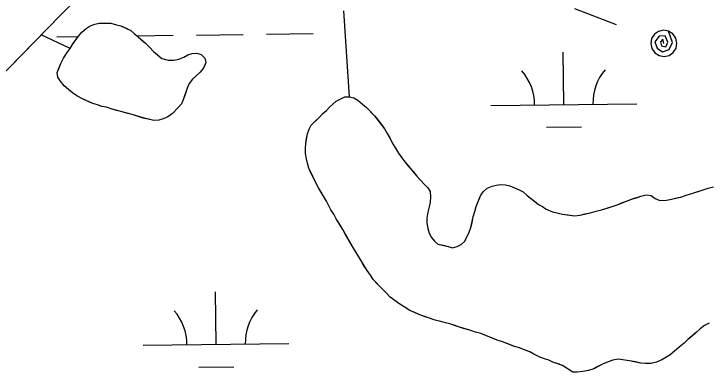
# Model space of a CAD drawing. Extents: x 3694830 to 3732949, y 415201 to 440970.
# Drawn here: x 3729309.4 to 3729786.3, y 424895.4 to 425141.4 of the extents above; entities that cross this region are included whole.
import ezdxf

# ---------------------------------------------------------------- set-up
doc = ezdxf.new("R2010")
doc.units = 0
for name, color, linetype in [('V-TOPO-SHOR', 7, 'Continuous'), ('V-UTIL-LINE', 7, 'Continuous'), ('V-WETL-SWMP', 7, 'Continuous')]:
    doc.layers.add(name, color=color, linetype=linetype)

msp = doc.modelspace()

# ---------------------------------------------------------------- linework, layer by layer
at = {"layer": 'V-TOPO-SHOR'}
for p, q in [((3729539.6, 425084.37), (3729535.64, 425143.47)), ((3729347.98, 425117.61), (3729328.1, 425126.93))]:
    msp.add_line(p, q, dxfattribs=at)
for points in [[(3729695.97, 425486.92), (3729605.9, 425409.94), (3729341.33, 425140.49), (3729186.35, 424981.66)], [(3729418.06, 425073.01), (3729414.94, 425070.68), (3729411.81, 425069.26), (3729408.89, 425068.3), (3729405.28, 425068.22), (3729401.42, 425069.04), (3729398.02, 425069.87), (3729394.6, 425070.93), (3729390.51, 425072.2), (3729387.56, 425073.04), (3729383.69, 425074.09), (3729379.83, 425075.14), (3729376.65, 425075.97), (3729372.78, 425077.25), (3729369.61, 425077.86), (3729366.65, 425078.92), (3729363.47, 425079.76), (3729360.73, 425081.06), (3729356.4, 425083), (3729352.51, 425085.18), (3729349.53, 425087.15), (3729346.77, 425089.35), (3729343.78, 425091.99), (3729341.23, 425095.1), (3729339.59, 425098.01), (3729339.07, 425101.16), (3729340.36, 425104.35), (3729341.65, 425107.31), (3729343.38, 425110.96), (3729345.78, 425114.85), (3729347.98, 425117.61), (3729349.51, 425120.35), (3729351.7, 425123.34), (3729353.68, 425126.09), (3729355.88, 425128.85), (3729358.99, 425131.4), (3729361.66, 425133.26), (3729364.8, 425134.23), (3729367.95, 425134.98), (3729372.24, 425135.07), (3729375.85, 425134.92), (3729379.72, 425133.87), (3729382.67, 425133.26), (3729386.32, 425131.53), (3729389.51, 425130.01), (3729391.82, 425127.8), (3729394.58, 425125.6), (3729396.88, 425123.62), (3729399.64, 425121.19), (3729402.41, 425118.54), (3729405.18, 425115.66), (3729407.71, 425113.45), (3729410.93, 425110.81), (3729415.25, 425109.55), (3729419.09, 425109.63), (3729422.46, 425110.38), (3729425.82, 425111.58), (3729428.73, 425113.22), (3729431.64, 425114.19), (3729434.8, 425114.48), (3729437.76, 425113.41), (3729440.29, 425110.98), (3729441.03, 425108.06), (3729439.75, 425104.65), (3729437.11, 425101.43), (3729434.23, 425098.66), (3729431.79, 425096.57), (3729429.59, 425093.59), (3729428.3, 425090.4), (3729426.81, 425086.07), (3729425.54, 425082.43), (3729424.24, 425079.69), (3729422.03, 425077.16), (3729418.06, 425073.01)], [(3729685.59, 424899.97), (3729682.63, 424901.04), (3729678.99, 424902.31), (3729676.25, 424903.61), (3729673.3, 424904.45), (3729670.11, 424905.74), (3729666, 424907.68), (3729663.26, 424909.21), (3729660.07, 424910.5), (3729656.2, 424912), (3729652.79, 424913.05), (3729648.92, 424914.55), (3729644.59, 424916.27), (3729640.95, 424917.32), (3729637.76, 424918.61), (3729633.66, 424920.33), (3729629.79, 424921.83), (3729625.92, 424922.88), (3729622.06, 424924.15), (3729617.74, 424925.41), (3729614.33, 424926.47), (3729611.37, 424927.54), (3729608.41, 424928.6), (3729605.46, 424929.22), (3729602.28, 424930.05), (3729598.42, 424931.1), (3729594.55, 424932.38), (3729591.59, 424933.44), (3729587.72, 424934.72), (3729584.76, 424936.01), (3729580.88, 424937.73), (3729576.99, 424940.14), (3729573.33, 424942.54), (3729570.57, 424944.52), (3729567.59, 424946.94), (3729564.81, 424949.82), (3729561.58, 424952.91), (3729558.58, 424956.01), (3729556.04, 424958.67), (3729553.94, 424962.01), (3729551.61, 424965.12), (3729549.27, 424968.92), (3729546.69, 424973.38), (3729544.12, 424977.62), (3729541.55, 424981.63), (3729539.2, 424985.87), (3729536.86, 424989.89), (3729534.98, 424993.24), (3729532.87, 424996.81), (3729530.53, 425000.6), (3729528.89, 425003.73), (3729526.79, 425006.84), (3729525.14, 425009.97), (3729523.72, 425012.88), (3729521.84, 425016.23), (3729520.2, 425018.9), (3729518.33, 425022.03), (3729516.45, 425025.37), (3729514.56, 425029.17), (3729513.14, 425032.31), (3729511.72, 425035.44), (3729510.75, 425038.81), (3729510, 425041.95), (3729509.48, 425045.56), (3729509.4, 425049.17), (3729509.56, 425052.34), (3729510.16, 425055.74), (3729510.77, 425058.91), (3729511.83, 425062.32), (3729513.35, 425065.07), (3729515.79, 425067.38), (3729518.45, 425069.92), (3729521.32, 425072.92), (3729523.76, 425075), (3729525.75, 425077.3), (3729528.18, 425079.39), (3729530.4, 425081.47), (3729533.08, 425082.88), (3729536.44, 425084.3), (3729539.6, 425084.37), (3729542.55, 425083.76), (3729545.29, 425082.23), (3729548.52, 425079.36), (3729551.27, 425077.17), (3729553.35, 425074.95), (3729556.82, 425071.41), (3729559.14, 425068.29), (3729561.23, 425065.63), (3729563.56, 425062.52), (3729565.44, 425059.17), (3729567.54, 425055.82), (3729569.19, 425052.47), (3729571.07, 425049.12), (3729573.17, 425045.78), (3729575.5, 425042.44), (3729577.59, 425039.77), (3729580.37, 425036.44), (3729582.92, 425033.33), (3729585.7, 425030), (3729588.25, 425027.12), (3729591.02, 425024.24)], [(3729591.02, 425024.24), (3729593.33, 425022.03), (3729594.97, 425019.36), (3729595.04, 425015.74), (3729594.89, 425012.12), (3729594.28, 425008.95), (3729593.23, 425005.31), (3729592.64, 425001.01), (3729592.71, 424997.85), (3729593.24, 424994.02), (3729594.21, 424990.88), (3729595.86, 424987.75), (3729597.95, 424985.31), (3729600.25, 424983.32), (3729603.88, 424982.5), (3729607.28, 424981.67), (3729610.24, 424980.83), (3729613.39, 424981.57), (3729616.29, 424982.99), (3729618.73, 424985.3), (3729620.24, 424988.49), (3729621.76, 424991.46), (3729622.82, 424994.65), (3729623.66, 424998.05), (3729624.48, 425001.91), (3729625.52, 425005.77), (3729626.58, 425009.18), (3729627.87, 425012.6), (3729629.36, 425016.47), (3729631.34, 425019.22), (3729634, 425021.76), (3729637.36, 425022.97), (3729640.28, 425023.7), (3729643.43, 425024.22), (3729646.6, 425024.06), (3729649.55, 425023.22), (3729652.74, 425021.93), (3729655.93, 425020.65), (3729658.68, 425019.12), (3729661.21, 425016.92), (3729663.73, 425014.94), (3729666.49, 425012.74), (3729669.25, 425010.54), (3729671.99, 425009.01), (3729674.51, 425007.26), (3729678.84, 425005.54), (3729682.02, 425004.71), (3729685.65, 425003.88), (3729689.5, 425003.29), (3729694.04, 425002.7), (3729697.87, 425003.24), (3729701.24, 425003.99), (3729705.51, 425004.98), (3729708.88, 425005.96), (3729712.48, 425006.71), (3729716.96, 425008.16), (3729719.88, 425009.12), (3729723.24, 425010.32), (3729726.83, 425011.76), (3729730.19, 425012.96), (3729733.1, 425014.15), (3729736.47, 425015.12), (3729739.38, 425016.09), (3729743.2, 425017.07), (3729746.6, 425016.69), (3729749.36, 425014.49), (3729752.55, 425013.2), (3729757.06, 425013.53), (3729760.44, 425014.05), (3729764.25, 425015.03), (3729767.63, 425015.78), (3729770.54, 425016.97), (3729774.36, 425017.96), (3729777.27, 425018.92), (3729780.86, 425020.13), (3729785.58, 425021.58), (3729789.4, 425022.57)], [(3729786.41, 424928.98), (3729783.05, 424927.33), (3729780.17, 424925.01), (3729777.73, 424922.7), (3729774.84, 424920.38), (3729771.73, 424917.83), (3729769.08, 424915.29), (3729765.75, 424912.51), (3729762.64, 424909.73), (3729759.54, 424907.18), (3729756.64, 424905.31), (3729753.96, 424903.9), (3729750.15, 424902.24), (3729746.56, 424901.26), (3729742.72, 424901.18), (3729739.33, 424901.56), (3729735.69, 424902.39), (3729731.61, 424903.2), (3729728.44, 424903.59), (3729723.91, 424904.17), (3729720.31, 424903.64)], [(3729720.31, 424903.64), (3729716.94, 424902.44), (3729713.14, 424900.78), (3729710.01, 424899.13), (3729707.1, 424897.71), (3729703.51, 424896.51), (3729699.69, 424895.75), (3729695.85, 424895.44), (3729692.69, 424895.37), (3729685.59, 424899.97)]]:
    msp.add_lwpolyline(points, dxfattribs=at)
at = {"layer": 'V-UTIL-LINE'}
for points in [[(3729693.87, 425145.18), (3729722.45, 425133.98)], [(3729755.24, 425121.14), (3729754.58, 425123.94), (3729753.03, 425122.2), (3729753.73, 425119.55), (3729756.56, 425118.79), (3729757.94, 425121.89), (3729756.17, 425126.23), (3729751.91, 425125.99), (3729749, 425122.1), (3729750.62, 425117.81), (3729754.33, 425115.32), (3729758.91, 425116.82), (3729761.22, 425121.82), (3729758.52, 425129.52), (3729755.06, 425130.14), (3729751.63, 425129.39), (3729748.75, 425127.38), (3729746.86, 425124.42), (3729746.24, 425120.97), (3729746.99, 425117.54), (3729749, 425114.65), (3729751.96, 425112.76), (3729755.41, 425112.14), (3729758.84, 425112.89), (3729761.73, 425114.9), (3729763.62, 425117.86), (3729764.24, 425121.32), (3729763.48, 425124.74), (3729761.48, 425127.63), (3729758.52, 425129.52)]]:
    msp.add_lwpolyline(points, dxfattribs=at)
at = {"layer": 'V-WETL-SWMP'}
for p, q in [((3729605.9, 425409.94), (3729341.33, 425140.49)), ((3729341.33, 425140.49), (3729186.35, 424981.67)), ((3729355.88, 425128.85), (3729358.99, 425131.4)), ((3729358.99, 425131.4), (3729361.66, 425133.26)), ((3729361.66, 425133.26), (3729364.8, 425134.23)), ((3729364.8, 425134.23), (3729367.95, 425134.98)), ((3729367.95, 425134.98), (3729372.24, 425135.07)), ((3729372.24, 425135.07), (3729375.85, 425134.92)), ((3729375.85, 425134.92), (3729379.72, 425133.87)), ((3729379.72, 425133.87), (3729382.67, 425133.26)), ((3729382.67, 425133.26), (3729389.51, 425130.01)), ((3729338.7, 425125.72), (3729353.53, 425125.89)), ((3729349.51, 425120.35), (3729353.68, 425126.09)), ((3729353.68, 425126.09), (3729355.88, 425128.85)), ((3729389.51, 425130.01), (3729391.82, 425127.8)), ((3729391.82, 425127.8), (3729394.58, 425125.6)), ((3729393.61, 425126.37), (3729418.69, 425126.67)), ((3729394.58, 425125.6), (3729399.64, 425121.19)), ((3729434.69, 425126.86), (3729466.69, 425127.24)), ((3729482.69, 425127.43), (3729514.69, 425127.81)), ((3729399.64, 425121.19), (3729402.41, 425118.54)), ((3729345.78, 425114.85), (3729347.98, 425117.61)), ((3729347.98, 425117.61), (3729349.51, 425120.35)), ((3729402.41, 425118.54), (3729405.18, 425115.66)), ((3729343.38, 425110.96), (3729345.78, 425114.85)), ((3729405.18, 425115.66), (3729410.93, 425110.81)), ((3729422.46, 425110.38), (3729425.82, 425111.58)), ((3729425.82, 425111.58), (3729428.73, 425113.22)), ((3729428.73, 425113.22), (3729431.64, 425114.19)), ((3729431.64, 425114.19), (3729434.8, 425114.48)), ((3729434.8, 425114.48), (3729437.76, 425113.41)), ((3729437.76, 425113.41), (3729440.29, 425110.98)), ((3729686.6, 425079.12), (3729686.17, 425115.12)), ((3729339.07, 425101.16), (3729341.65, 425107.31)), ((3729341.65, 425107.31), (3729343.38, 425110.96)), ((3729410.93, 425110.81), (3729415.25, 425109.55)), ((3729415.25, 425109.55), (3729419.09, 425109.63)), ((3729419.09, 425109.63), (3729422.46, 425110.38)), ((3729441.03, 425108.06), (3729439.75, 425104.65)), ((3729440.29, 425110.98), (3729441.03, 425108.06)), ((3729439.75, 425104.65), (3729437.11, 425101.43)), ((3729339.59, 425098.01), (3729339.07, 425101.16)), ((3729341.23, 425095.1), (3729339.59, 425098.01)), ((3729434.23, 425098.65), (3729431.79, 425096.57)), ((3729437.11, 425101.43), (3729434.23, 425098.65)), ((3729343.78, 425091.99), (3729341.23, 425095.1)), ((3729429.59, 425093.59), (3729428.3, 425090.4)), ((3729431.79, 425096.57), (3729429.59, 425093.59)), ((3729346.77, 425089.35), (3729343.78, 425091.99)), ((3729349.53, 425087.15), (3729346.77, 425089.35)), ((3729428.3, 425090.4), (3729425.54, 425082.43)), ((3729352.51, 425085.18), (3729349.53, 425087.15)), ((3729356.4, 425083), (3729352.51, 425085.18)), ((3729363.47, 425079.76), (3729356.4, 425083)), ((3729530.4, 425081.47), (3729533.08, 425082.88)), ((3729533.08, 425082.88), (3729536.44, 425084.3)), ((3729536.44, 425084.3), (3729539.6, 425084.37)), ((3729539.6, 425084.37), (3729542.55, 425083.76)), ((3729542.55, 425083.76), (3729545.29, 425082.23)), ((3729366.65, 425078.92), (3729363.47, 425079.76)), ((3729369.61, 425077.86), (3729366.65, 425078.92)), ((3729424.24, 425079.69), (3729422.03, 425077.16)), ((3729425.54, 425082.43), (3729424.24, 425079.69)), ((3729525.75, 425077.3), (3729528.19, 425079.39)), ((3729528.19, 425079.39), (3729530.4, 425081.47)), ((3729545.29, 425082.23), (3729548.52, 425079.36)), ((3729548.52, 425079.36), (3729551.27, 425077.16)), ((3729636.6, 425078.52), (3729736.59, 425079.72)), ((3729372.78, 425077.25), (3729369.61, 425077.86)), ((3729376.65, 425075.97), (3729372.78, 425077.25)), ((3729390.51, 425072.2), (3729376.65, 425075.97)), ((3729422.03, 425077.16), (3729418.06, 425073.01)), ((3729521.32, 425072.92), (3729523.76, 425075)), ((3729523.76, 425075), (3729525.75, 425077.3)), ((3729551.27, 425077.16), (3729556.82, 425071.41)), ((3729398.02, 425069.88), (3729390.51, 425072.2)), ((3729405.28, 425068.22), (3729398.02, 425069.88)), ((3729411.81, 425069.26), (3729408.89, 425068.3)), ((3729414.94, 425070.68), (3729411.81, 425069.26)), ((3729418.06, 425073.01), (3729414.94, 425070.68)), ((3729513.35, 425065.07), (3729518.45, 425069.92)), ((3729518.45, 425069.92), (3729521.32, 425072.92)), ((3729556.82, 425071.41), (3729563.56, 425062.52)), ((3729408.89, 425068.3), (3729405.28, 425068.22)), ((3729511.83, 425062.32), (3729513.35, 425065.07)), ((3729674.78, 425063.55), (3729698.78, 425063.83)), ((3729509.56, 425052.34), (3729510.77, 425058.91)), ((3729510.77, 425058.91), (3729511.83, 425062.32)), ((3729563.56, 425062.52), (3729565.44, 425059.17)), ((3729565.44, 425059.17), (3729567.54, 425055.82)), ((3729567.54, 425055.82), (3729569.19, 425052.47)), ((3729509.4, 425049.17), (3729509.56, 425052.34)), ((3729569.19, 425052.47), (3729571.07, 425049.12)), ((3729509.48, 425045.56), (3729509.4, 425049.17)), ((3729510, 425041.95), (3729509.48, 425045.56)), ((3729571.07, 425049.12), (3729573.17, 425045.78)), ((3729573.17, 425045.78), (3729575.5, 425042.44)), ((3729510.75, 425038.81), (3729510, 425041.95)), ((3729575.5, 425042.44), (3729577.59, 425039.77)), ((3729577.59, 425039.77), (3729585.71, 425030)), ((3729511.72, 425035.44), (3729510.75, 425038.81)), ((3729514.56, 425029.17), (3729511.72, 425035.44)), ((3729516.45, 425025.37), (3729514.56, 425029.17)), ((3729585.71, 425030), (3729588.25, 425027.12)), ((3729588.25, 425027.12), (3729591.02, 425024.24)), ((3729518.33, 425022.03), (3729516.45, 425025.37)), ((3729521.84, 425016.23), (3729518.33, 425022.03)), ((3729591.02, 425024.24), (3729593.33, 425022.03)), ((3729593.33, 425022.03), (3729594.97, 425019.36)), ((3729631.34, 425019.22), (3729634, 425021.76)), ((3729634, 425021.76), (3729637.36, 425022.96)), ((3729637.36, 425022.96), (3729640.28, 425023.7)), ((3729640.28, 425023.7), (3729643.43, 425024.22)), ((3729643.43, 425024.22), (3729646.6, 425024.06)), ((3729646.6, 425024.06), (3729649.55, 425023.22)), ((3729649.55, 425023.22), (3729655.93, 425020.65)), ((3729780.86, 425020.13), (3729785.58, 425021.58)), ((3729785.58, 425021.58), (3729789.4, 425022.57)), ((3729523.72, 425012.88), (3729521.84, 425016.23)), ((3729594.97, 425019.36), (3729595.04, 425015.74)), ((3729626.58, 425009.18), (3729629.36, 425016.47)), ((3729629.36, 425016.47), (3729631.34, 425019.22)), ((3729655.93, 425020.65), (3729658.67, 425019.12)), ((3729658.67, 425019.12), (3729661.21, 425016.92)), ((3729661.21, 425016.92), (3729669.25, 425010.54)), ((3729733.1, 425014.15), (3729739.38, 425016.09)), ((3729739.38, 425016.09), (3729743.2, 425017.07)), ((3729743.2, 425017.07), (3729746.6, 425016.69)), ((3729746.6, 425016.69), (3729749.36, 425014.49)), ((3729767.63, 425015.78), (3729770.54, 425016.97)), ((3729770.54, 425016.97), (3729774.36, 425017.96)), ((3729774.36, 425017.96), (3729780.86, 425020.13)), ((3729526.79, 425006.84), (3729523.72, 425012.88)), ((3729594.89, 425012.12), (3729594.28, 425008.95)), ((3729595.04, 425015.74), (3729594.89, 425012.12)), ((3729723.24, 425010.33), (3729733.1, 425014.15)), ((3729749.36, 425014.49), (3729752.55, 425013.2)), ((3729752.55, 425013.2), (3729757.06, 425013.53)), ((3729757.06, 425013.53), (3729760.44, 425014.05)), ((3729760.44, 425014.05), (3729767.63, 425015.78)), ((3729528.88, 425003.73), (3729526.79, 425006.84)), ((3729594.28, 425008.95), (3729593.23, 425005.31)), ((3729625.52, 425005.77), (3729626.58, 425009.18)), ((3729669.25, 425010.54), (3729671.99, 425009.01)), ((3729671.99, 425009.01), (3729674.51, 425007.26)), ((3729674.51, 425007.26), (3729678.84, 425005.54)), ((3729708.88, 425005.96), (3729712.48, 425006.71)), ((3729712.48, 425006.71), (3729719.88, 425009.12)), ((3729719.88, 425009.12), (3729723.24, 425010.33)), ((3729530.53, 425000.6), (3729528.88, 425003.73)), ((3729593.23, 425005.31), (3729592.64, 425001.01)), ((3729622.82, 424994.65), (3729624.48, 425001.91)), ((3729624.48, 425001.91), (3729625.52, 425005.77)), ((3729678.84, 425005.54), (3729685.65, 425003.88)), ((3729685.65, 425003.88), (3729694.04, 425002.7)), ((3729694.04, 425002.7), (3729697.87, 425003.24)), ((3729697.87, 425003.24), (3729705.51, 425004.98)), ((3729705.51, 425004.98), (3729708.88, 425005.96)), ((3729534.98, 424993.24), (3729530.53, 425000.6)), ((3729592.64, 425001.01), (3729592.71, 424997.85)), ((3729592.71, 424997.85), (3729593.24, 424994.02)), ((3729541.55, 424981.63), (3729534.98, 424993.24)), ((3729593.24, 424994.02), (3729594.21, 424990.88)), ((3729621.76, 424991.46), (3729622.82, 424994.65)), ((3729594.21, 424990.88), (3729595.86, 424987.75)), ((3729595.86, 424987.75), (3729597.95, 424985.31)), ((3729618.73, 424985.3), (3729621.76, 424991.46)), ((3729597.95, 424985.31), (3729600.25, 424983.32)), ((3729600.25, 424983.32), (3729607.29, 424981.67)), ((3729613.39, 424981.57), (3729616.29, 424982.99)), ((3729616.29, 424982.99), (3729618.73, 424985.3)), ((3729544.12, 424977.62), (3729541.55, 424981.63)), ((3729607.29, 424981.67), (3729610.24, 424980.83)), ((3729610.24, 424980.83), (3729613.39, 424981.57)), ((3729551.61, 424965.13), (3729544.12, 424977.62)), ((3729553.94, 424962.01), (3729551.61, 424965.13)), ((3729556.04, 424958.67), (3729553.94, 424962.01)), ((3729561.58, 424952.91), (3729556.04, 424958.67)), ((3729448.07, 424914.4), (3729447.64, 424950.4)), ((3729564.81, 424949.82), (3729561.58, 424952.91)), ((3729567.58, 424946.94), (3729564.81, 424949.82)), ((3729570.57, 424944.52), (3729567.58, 424946.94)), ((3729573.33, 424942.54), (3729570.57, 424944.52)), ((3729576.99, 424940.14), (3729573.33, 424942.54)), ((3729580.88, 424937.73), (3729576.99, 424940.14)), ((3729587.72, 424934.72), (3729580.88, 424937.73)), ((3729598.42, 424931.1), (3729587.72, 424934.72)), ((3729605.46, 424929.22), (3729598.42, 424931.1)), ((3729608.41, 424928.6), (3729605.46, 424929.22)), ((3729614.33, 424926.47), (3729608.41, 424928.6)), ((3729622.06, 424924.15), (3729614.33, 424926.47)), ((3729783.05, 424927.33), (3729780.17, 424925.01)), ((3729786.41, 424928.98), (3729783.05, 424927.33)), ((3729625.92, 424922.88), (3729622.06, 424924.15)), ((3729629.79, 424921.83), (3729625.92, 424922.88)), ((3729640.95, 424917.32), (3729629.79, 424921.83)), ((3729777.73, 424922.7), (3729771.73, 424917.83)), ((3729780.17, 424925.01), (3729777.73, 424922.7)), ((3729644.59, 424916.27), (3729640.95, 424917.32)), ((3729652.79, 424913.05), (3729644.59, 424916.27)), ((3729771.73, 424917.83), (3729769.08, 424915.29)), ((3729398.07, 424913.8), (3729498.07, 424915)), ((3729656.2, 424912), (3729652.79, 424913.05)), ((3729660.07, 424910.5), (3729656.2, 424912)), ((3729765.75, 424912.51), (3729762.64, 424909.73)), ((3729769.08, 424915.29), (3729765.75, 424912.51)), ((3729663.26, 424909.21), (3729660.07, 424910.5)), ((3729666, 424907.68), (3729663.26, 424909.21)), ((3729670.11, 424905.74), (3729666, 424907.68)), ((3729759.54, 424907.18), (3729756.64, 424905.31)), ((3729762.64, 424909.73), (3729759.54, 424907.18)), ((3729673.3, 424904.45), (3729670.11, 424905.74)), ((3729676.25, 424903.61), (3729673.3, 424904.45)), ((3729678.99, 424902.31), (3729676.25, 424903.61)), ((3729685.59, 424899.97), (3729678.99, 424902.31)), ((3729716.94, 424902.44), (3729713.14, 424900.78)), ((3729720.31, 424903.64), (3729716.94, 424902.44)), ((3729723.91, 424904.17), (3729720.31, 424903.64)), ((3729731.61, 424903.2), (3729723.91, 424904.17)), ((3729739.32, 424901.56), (3729731.61, 424903.2)), ((3729742.72, 424901.18), (3729739.32, 424901.56)), ((3729750.15, 424902.24), (3729746.56, 424901.26)), ((3729753.96, 424903.9), (3729750.15, 424902.24)), ((3729756.64, 424905.31), (3729753.96, 424903.9)), ((3729436.26, 424898.83), (3729460.25, 424899.11)), ((3729692.69, 424895.37), (3729685.59, 424899.97)), ((3729707.1, 424897.71), (3729703.51, 424896.51)), ((3729713.14, 424900.78), (3729707.1, 424897.71)), ((3729746.56, 424901.26), (3729742.72, 424901.18)), ((3729695.85, 424895.44), (3729692.69, 424895.37)), ((3729699.69, 424895.75), (3729695.85, 424895.44)), ((3729703.51, 424896.51), (3729699.69, 424895.75))]:
    msp.add_line(p, q, dxfattribs=at)
for centre, start, end in [((3729631.35, 425078.94), 359.9115, 41.4552), ((3729741.83, 425080.25), 139.9115, 181.4552), ((3729392.83, 424914.22), 359.9115, 41.4552), ((3729503.3, 424915.53), 139.9115, 181.4552)]:
    msp.add_arc(centre, 35.25, start, end, dxfattribs=at)

doc.saveas('drawing.dxf')
